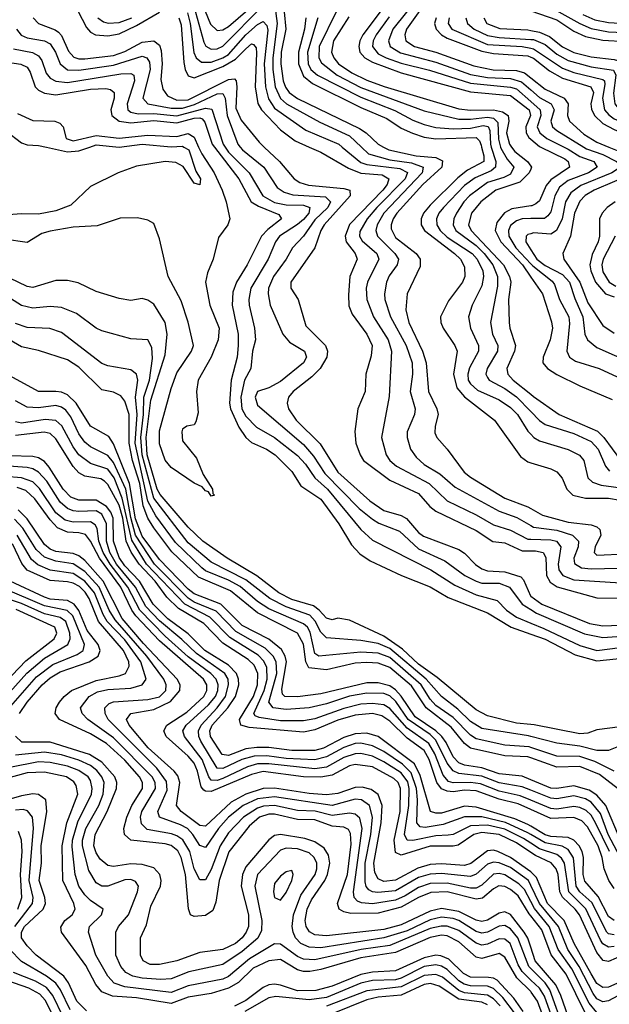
# Model space of a CAD drawing. Header units: inches. Extents: x 501365 to 657855, y 482276 to 547543.
# Tile 419 of 656: x 558224 to 560273, y 527019 to 530443. Entities that reach past the tile are written whole.
import ezdxf

# ---------------------------------------------------------------- set-up
doc = ezdxf.new("R2010")
doc.units = ezdxf.units.IN
doc.header["$MEASUREMENT"] = 0
for name, color, linetype in [('A5552', 7, 'Continuous'), ('A5553', 7, 'Continuous'), ('A5562', 7, 'Continuous'), ('A5563', 7, 'Continuous')]:
    doc.layers.add(name, color=color, linetype=linetype)

msp = doc.modelspace()

# ---------------------------------------------------------------- linework, layer by layer
at = {"layer": 'A5552', "color": 5}
for points, elevation in [([(558846, 530000), (558856.7, 529976.7), (558899.7, 529910), (558928.2, 529850), (558942, 529810), (558954.7, 529750), (558947.8, 529730), (558914.6, 529685.4), (558896.7, 529610), (558876.8, 529563.2), (558869.5, 529530), (558884.6, 529450), (558917.7, 529370), (558914, 529330), (558890, 529270), (558843.8, 529190), (558838.1, 529150), (558844.6, 529075.4), (558835.8, 529044.2), (558830, 529034), (558804.7, 529030), (558790, 529019), (558787.4, 529010), (558790, 528978.8), (558838.7, 528918.7), (558861.7, 528861.7), (558894.7, 528810), (558894.9, 528794.9), (558901, 528790), (558890, 528786.3), (558880.7, 528800.7), (558870, 528804.8), (558858, 528818), (558830, 528830.9), (558750, 528885.8), (558730, 528911.7), (558710, 528968), (558710, 529012.8), (558750, 529160.5), (558770, 529214.8), (558821.6, 529290), (558827.6, 529310), (558809.3, 529390.7), (558784.8, 529464.8), (558739.7, 529550), (558710, 529680.4), (558690, 529734.7), (558670, 529745.7), (558633.6, 529753.6), (558573.1, 529753.1), (558493.3, 529726.7), (558410, 529722), (558330, 529707.9), (558301, 529699), (558250, 529668.6), (558170, 529679.3)], 2280), ([(558795.1, 530000), (558811.4, 529990), (558836.6, 529916.6), (558853, 529890), (558850, 529869.2), (558830, 529874.5), (558792.3, 529932.3), (558766.6, 529946.6), (558729.8, 529949.8), (558630, 529933.7), (558566, 529910), (558470, 529863), (558401.8, 529798.2), (558350, 529778.7), (558290, 529767), (558230, 529768.4), (558170, 529762.7)], 2260), ([(558317.4, 530000), (558390, 529983.9), (558430, 529987.2), (558467.5, 530000)], 2260), ([(558901.2, 530000), (558986.2, 529890), (559028.2, 529810), (559054.2, 529794.2), (559125.1, 529765.1), (559134.2, 529750), (559086.7, 529713.4), (559064.5, 529690), (559014.8, 529590), (558977.2, 529530), (558964.7, 529495.3), (558962.9, 529450), (558983, 529350), (558983.8, 529310), (558980, 529270), (558958.8, 529190), (558953.4, 529110), (558956.6, 529090), (558985.7, 529025.7), (559009.9, 528989.9), (559030, 528972.9), (559081.8, 528950), (559111.7, 528930), (559170, 528872.2), (559201.5, 528821.5), (559270, 528775.6), (559333.5, 528690), (559376.7, 528616.7), (559405.5, 528585.5), (559441.5, 528561.5), (559550.8, 528510), (559650, 528471.2), (559713.2, 528433.2), (559850, 528380.7), (559931.3, 528330), (560000, 528306)], 2320), ([(558937.6, 530000), (558950, 529982), (559022, 529910), (559068.9, 529830), (559110, 529806.9), (559150, 529799.7), (559210, 529798.1), (559232.9, 529790), (559228.4, 529770), (559210, 529748.4), (559190, 529730.4), (559127.2, 529690), (559113.4, 529670), (559087.4, 529610), (559027.3, 529510), (559019.9, 529470), (559021.1, 529450), (559039.9, 529370), (559043, 529330), (559033.4, 529290), (559026.8, 529230), (559005.2, 529190), (558992.2, 529130), (558995.5, 529090), (559010, 529063.9), (559046.5, 529026.5), (559110, 528989.8), (559190, 528927.3), (559217, 528897), (559249.3, 528849.3), (559293.4, 528810), (559410, 528670.1), (559450, 528632.8), (559653.2, 528530), (559736.4, 528476.4), (559810, 528443.1), (559883.6, 528423.6), (559916, 528390), (559950, 528364.8), (560000, 528344.5)], 2340), ([(558990.1, 530000), (558998.4, 529990), (559072.9, 529930), (559119.3, 529859.3), (559142.7, 529842.7), (559173.7, 529833.7), (559286.8, 529826.8), (559304.7, 529810), (559294.5, 529790), (559250, 529746.9), (559210, 529690.3), (559172.5, 529650), (559149.7, 529610), (559106.6, 529550), (559088.8, 529510), (559087.6, 529490), (559094.9, 529450), (559139, 529350), (559161.8, 529321.8), (559214, 529290), (559220.6, 529270), (559210.5, 529250), (559130, 529184.6), (559090, 529163.4), (559050.2, 529150), (559042.6, 529130), (559050, 529102.1), (559210, 528966.2), (559245.6, 528925.6), (559284.8, 528864.8), (559403.5, 528743.5), (559450, 528705.7), (559472.3, 528692.3), (559544.1, 528664.1), (559610, 528603.5), (559701.8, 528561.8), (559770.6, 528510.6), (559810, 528490), (559830, 528483.2), (559890, 528483.9), (559926.2, 528470), (559970.6, 528410.6), (560000, 528391.9)], 2360), ([(559074.2, 530000), (559126.7, 529950), (559178, 529890), (559197.4, 529877.4), (559227.7, 529867.7), (559350, 529855.8), (559371.6, 529850), (559372.1, 529830), (559282.7, 529730), (559270.1, 529710), (559249.3, 529650), (559166.3, 529530), (559166.8, 529510), (559191.7, 529470), (559218.7, 529378.7), (559286.8, 529310), (559293.8, 529290), (559291.3, 529270), (559267.7, 529230), (559239.2, 529200.8), (559173.9, 529150), (559158.4, 529130), (559153.9, 529110), (559158.2, 529090), (559184.9, 529050), (559268.5, 528968.5), (559329.8, 528870), (559440.8, 528770), (559490, 528736.4), (559550, 528718.4), (559568.1, 528708.1), (559610, 528659.8), (559627.4, 528647.4), (559750, 528600.1), (559770, 528587.8), (559808.3, 528548.3), (559830, 528533.3), (559850, 528526.6), (559910, 528522.8), (559965.1, 528505.1), (559974.6, 528494.6), (559999.1, 528439.1), (560000, 528438.4)], 2380), ([(559230.1, 530000), (559270, 529982.2), (559366.5, 529926.5), (559410, 529909.7), (559484.1, 529904.1), (559507.1, 529890), (559500.5, 529870), (559485.5, 529850), (559370, 529730.8), (559354.7, 529690), (559358.4, 529670), (559389.7, 529630), (559396.3, 529610), (559371.1, 529550), (559366.1, 529486.1), (559368.2, 529448.2), (559379.3, 529419.3), (559430.4, 529350), (559448.4, 529310), (559445.9, 529274.1), (559427, 529210), (559424.4, 529150), (559398.6, 529090), (559388.5, 529011.5), (559392.4, 528970), (559406.9, 528930), (559419.2, 528910), (559510, 528842.3), (559610, 528795.8), (559649.7, 528750), (559670, 528734.5), (559810, 528666.9), (559868.7, 528628.7), (559910, 528623.7), (559970, 528596.3), (560000, 528596.2)], 2420), ([(559345.2, 530000), (559410, 529945.9), (559430, 529939.7), (559545.3, 529925.3), (559571.5, 529911.5), (559563.4, 529890), (559464.6, 529790), (559431.4, 529750), (559406.5, 529706.5), (559405.4, 529690), (559414.2, 529674.2), (559465, 529630), (559472.5, 529610), (559433, 529530), (559428.5, 529510), (559430.4, 529470), (559454, 529410), (559504, 529330), (559516, 529290), (559507.8, 529132.2), (559481.9, 528990), (559497.3, 528930), (559510.5, 528910), (559533.4, 528890), (559646.8, 528830), (559709.5, 528769.5), (559810, 528721.5), (559870, 528686.5), (559930, 528667.7), (559990, 528636.5), (560000, 528636.1)], 2440), ([(559411.3, 530000), (559436.2, 529976.2), (559510, 529955.9), (559585.5, 529945.5), (559626.1, 529930), (559622.9, 529910), (559489, 529770), (559465.7, 529730), (559461.4, 529710), (559467, 529690), (559527.3, 529630), (559539.9, 529610), (559536.1, 529590), (559508.1, 529551.9), (559498.5, 529530), (559491.5, 529490), (559492.9, 529470), (559512.5, 529410), (559566.6, 529310), (559587.8, 529250), (559589.1, 529210), (559581.3, 529150), (559598.1, 529090), (559596.3, 529070), (559570.1, 529010), (559570.5, 528990), (559582, 528950), (559601.3, 528921.3), (559630, 528896.6), (559683.6, 528863.6), (559737.6, 528817.6), (559890, 528734.2), (559952, 528712), (560000, 528683.7)], 2460), ([(559488.1, 530000), (559506.6, 529990), (559601.6, 529970), (559670, 529964.1), (559692.7, 529952.7), (559690.6, 529930), (559624.4, 529870), (559534.6, 529770), (559521.3, 529750), (559514.6, 529730), (559515.4, 529715.4), (559530, 529686.1), (559602.3, 529630), (559615.2, 529610), (559615.5, 529584.5), (559570.8, 529489.2), (559566.2, 529433.8), (559575.9, 529390), (559623.7, 529290), (559636.9, 529250), (559644.4, 529150), (559674.1, 529090), (559678.7, 529070), (559667.8, 529030), (559666.3, 529006.3), (559673.1, 528990), (559710, 528949.4), (559769.1, 528870), (559790, 528852.6), (559910, 528778.9), (559989.4, 528749.4), (560000, 528743.5)], 2480), ([(559829, 530000), (559836.7, 529970), (559836.6, 529950), (559780, 529920), (559746.4, 529893.6), (559650, 529798.2), (559627.7, 529770), (559619, 529750), (559619.3, 529730), (559631.2, 529710), (559735, 529630), (559755.9, 529610), (559770, 529583.7), (559770.8, 529550), (559762.7, 529530), (559714.4, 529465.6), (559686.7, 529410), (559687.7, 529390), (559695.6, 529370), (559736.3, 529310), (559743.9, 529290), (559731.6, 529210), (559742.7, 529162.7), (559770, 529131.6), (559873.7, 529050), (559963.9, 528923.9), (559990, 528905.6), (560000, 528902.6)], 2520), ([(559862.9, 530000), (559878.1, 529950), (559877.7, 529930), (559862.2, 529917.8), (559806.6, 529893.4), (559770, 529865.9), (559696.9, 529790), (559680.8, 529770), (559671.9, 529750), (559673.1, 529730), (559685.1, 529710), (559710, 529687.2), (559796.6, 529630), (559814.2, 529610), (559833.2, 529570), (559835.8, 529550), (559830, 529517.4), (559796, 529450), (559783.6, 529410), (559790.9, 529370), (559817.8, 529310), (559818.3, 529290), (559787.3, 529232.7), (559781, 529210), (559783, 529190), (559790, 529176.9), (559815.3, 529155.3), (559890, 529121.2), (559930, 529094.5), (559954.4, 529070), (559990, 529012.5), (560000, 529001.6)], 2540), ([(559894.8, 530000), (559895.8, 529995.8), (559917.7, 529957.7), (559940.8, 529930), (559930, 529905.8), (559906.2, 529893.8), (559850, 529876.5), (559786.6, 529830), (559767.7, 529810), (559742.1, 529770), (559732.6, 529750), (559729.8, 529730.2), (559739.3, 529710), (559810, 529657.4), (559838.5, 529630), (559868.1, 529590), (559884.4, 529550), (559883.9, 529516.1), (559860.1, 529390), (559867.5, 529350), (559885.7, 529310), (559884.4, 529290), (559848.7, 529230), (559844.4, 529210), (559850, 529198.7), (559855.5, 529190), (559910, 529160.5), (559950, 529131.8), (560000, 529080.3)], 2560), ([(559932.8, 530000), (559944.1, 529984.1), (559989, 529950), (560000, 529934)], 2580), ([(560000, 529923.7), (559994.1, 529910), (559961.4, 529878.6), (559879.1, 529850), (559826.8, 529810), (559793.6, 529770), (559783.9, 529730), (559792.7, 529710), (559905, 529590), (559926.5, 529550), (559930.6, 529530), (559922.5, 529470), (559925.2, 529390), (559927.3, 529370), (559946.6, 529310), (559943.5, 529290), (559916.4, 529230), (559920.4, 529210), (559939, 529190), (560000, 529140.9)], 2580), ([(560000, 529795.6), (559934.4, 529785.6), (559909, 529771), (559881.8, 529738.2), (559875.8, 529710), (559896.2, 529670), (559970.7, 529590), (560000, 529547.8)], 2620), ([(560000, 529751.2), (559970, 529750.6), (559950, 529743.7), (559930, 529726.9), (559922.7, 529710), (559924.3, 529690), (559948.1, 529650), (560000, 529593.8)], 2640), ([(560000, 529698.5), (559990, 529695.6), (559984.5, 529690), (559983, 529670), (560000, 529643.3)], 2660), ([(560000, 527992.3), (559950, 527997), (559850, 528022.4), (559810, 528043.4), (559675.1, 528155.1), (559610, 528201.9), (559553.8, 528253.8), (559490, 528299.3), (559370, 528354.7), (559330, 528362.4), (559310, 528356.6), (559290, 528361.4), (559264.6, 528390), (559244.7, 528404.7), (559170, 528427.3), (559124.4, 528450), (559048.7, 528508.7), (558944.7, 528570), (558860.6, 528630), (558810, 528678.5), (558712.4, 528792.4), (558702.1, 528810), (558666.6, 528930), (558663.5, 528990), (558680.4, 529119.6), (558730, 529277.8), (558736.5, 529350), (558729.4, 529390), (558690, 529454), (558670, 529468.2), (558650, 529473.3), (558610, 529467.1), (558570, 529474), (558490, 529498.4), (558427.6, 529527.6), (558390, 529536.4), (558350, 529536), (558270, 529511.5), (558250, 529515), (558190, 529544.6)], 2320), ([(560000, 527950.6), (559992.5, 527952.5), (559830, 527978.7), (559790, 528002.3), (559746, 528046), (559690, 528089.9), (559636.8, 528150), (559510, 528256.8), (559470, 528274), (559410, 528284.2), (559290, 528293.1), (559270, 528313), (559251.4, 528351.4), (559232.2, 528372.2), (559150, 528401.1), (559093.9, 528430), (559010, 528495.3), (558890, 528557.1), (558810, 528624.1), (558690, 528778.8), (558649.4, 528930), (558645.2, 528990), (558654.8, 529070), (558656.1, 529130), (558675.6, 529190), (558685.2, 529265.2), (558683.3, 529303.3), (558670, 529329.8), (558610, 529333), (558510, 529360.5), (558490, 529369.9), (558421.1, 529421.1), (558370, 529442.2), (558330, 529445.2), (558270, 529439.9), (558230, 529449.2), (558170, 529487.2)], 2340), ([(560000, 527912.6), (559994.5, 527914.5), (559910, 527919.9), (559810, 527942.4), (559790, 527955.1), (559730, 528016.7), (559670, 528058.2), (559650, 528080.6), (559618.7, 528130), (559510, 528224.6), (559470, 528239.9), (559410, 528244), (559264.1, 528230), (559250, 528239.3), (559233.2, 528313.2), (559224.3, 528330), (559210, 528342.7), (559090, 528394.4), (559050, 528420.3), (558990, 528472.1), (558950, 528493.7), (558870, 528527), (558856.8, 528536.8), (558765.2, 528625.2), (558697.3, 528717.3), (558669, 528769), (558625.7, 528970), (558632.6, 529070), (558626.8, 529130), (558634.7, 529190), (558630, 529210.5), (558610, 529225.1), (558530, 529239.6), (558510, 529247.9), (558370, 529355.3), (558328.7, 529368.7), (558250, 529372.1), (558210, 529386.5)], 2360), ([(560000, 527876.1), (559990, 527879.6), (559910, 527882.6), (559790, 527909.4), (559770, 527925.5), (559723.3, 527983.3), (559636.6, 528050), (559586.1, 528126.1), (559510, 528189.8), (559470, 528205.1), (559430, 528208), (559390, 528205.1), (559290, 528182.2), (559229.2, 528189.2), (559219, 528210), (559210, 528271.6), (559189.2, 528309.2), (559050, 528380.7), (558956.6, 528456.6), (558845, 528505), (558753.1, 528593.1), (558690, 528676.1), (558669.3, 528709.3), (558652.7, 528752.7), (558641.1, 528830), (558616.7, 528910), (558604.3, 528970), (558605, 529070), (558590, 529116.6), (558575.3, 529135.3), (558550, 529148.1), (558510, 529156.3), (558430, 529235.1), (558390, 529259.7), (558290, 529293.1), (558230, 529304.9), (558188.5, 529330)], 2380), ([(560000, 527799.6), (559970, 527812.1), (559890, 527820), (559830, 527841.5), (559770, 527850.4), (559750, 527858.4), (559730, 527880.1), (559706.2, 527930), (559691.4, 527950), (559670, 527970.5), (559598.7, 528018.7), (559550, 528091), (559530, 528112.9), (559510, 528126.5), (559470, 528136.9), (559430, 528137.2), (559270, 528098.3), (559190, 528088.3), (559145.2, 528090), (559137.8, 528097.8), (559134.8, 528114.8), (559150.8, 528210), (559146.8, 528230), (559133.3, 528253.3), (559090, 528288.8), (558996.7, 528336.7), (558922.7, 528410), (558830, 528446.6), (558810, 528462.2), (558710, 528565.5), (558650, 528647.1), (558626.9, 528706.9), (558606.1, 528830), (558550, 528968.3), (558533.4, 528993.4), (558470, 529029.5), (558419.9, 529110), (558390, 529138.2), (558370, 529147.2), (558350, 529150), (558289.7, 529149.7), (558190, 529204.9)], 2420), ([(560000, 527763.7), (559970, 527775.8), (559890, 527789.1), (559830, 527812.8), (559750, 527821.9), (559730.4, 527830.4), (559710, 527857.9), (559670, 527938.1), (559650, 527957.6), (559573.5, 528010), (559531.7, 528071.7), (559510, 528091.6), (559490, 528099.6), (559430, 528101), (559370, 528090.3), (559290, 528063.9), (559229.9, 528049.9), (559150, 528043.8), (559104.9, 528050), (559090, 528070), (559117.5, 528170), (559115.4, 528210), (559105.2, 528230), (559077.1, 528257.1), (558975.7, 528315.7), (558906.7, 528386.7), (558830, 528417.7), (558810, 528430.9), (558693, 528550), (558626.4, 528650), (558610, 528712.3), (558593, 528810), (558550, 528903.2), (558530, 528927.8), (558470, 528957.8), (558450, 528973.6), (558430, 529003), (558401.7, 529061.7), (558384.6, 529084.6), (558370, 529096.1), (558350, 529101.7), (558290, 529093), (558250, 529096), (558210, 529117.8)], 2440), ([(560000, 527728.8), (559963.6, 527743.6), (559890, 527760.1), (559825.3, 527785.3), (559790, 527790.9), (559730, 527788.7), (559713.6, 527793.6), (559695.5, 527815.5), (559667, 527890), (559645.9, 527925.9), (559570, 527979.5), (559510, 528048.3), (559490, 528060.5), (559450, 528065.5), (559410, 528063), (559350, 528047.9), (559250, 528012.2), (559210, 528004.3), (559130, 528004.6), (559055.9, 528015.9), (559042.7, 528022.7), (559037.9, 528030), (559073.7, 528110), (559084.4, 528150), (559083, 528190), (559072.9, 528212.9), (559052.8, 528232.8), (558954.3, 528294.3), (558885.1, 528365.1), (558798.5, 528410), (558665.2, 528550), (558613.3, 528633.3), (558579.7, 528779.7), (558552.6, 528850), (558530, 528880.1), (558470, 528899.2), (558430, 528929.3), (558410, 528957.5), (558371.2, 529031.2), (558350, 529049.4), (558312.6, 529052.6), (558230, 529040.1), (558210, 529044.6)], 2460), ([(560000, 527696.6), (559956.2, 527716.2), (559890, 527732.2), (559810, 527761.4), (559770, 527763.6), (559730, 527758.3), (559710, 527759.7), (559690, 527768.9), (559673.6, 527790), (559647.5, 527870), (559630, 527902.2), (559570, 527944.1), (559510, 528003.9), (559482.7, 528022.7), (559450, 528030.3), (559390, 528024.7), (559330, 528007.1), (559250, 527973.5), (559210, 527965.3), (559021.4, 527981.4), (558992.6, 527990), (558988, 528010), (559037.1, 528090), (559050.7, 528130), (559051.2, 528170), (559038.5, 528198.5), (559017.8, 528217.8), (558930, 528275.2), (558863.5, 528343.5), (558775.7, 528395.7), (558735, 528435), (558694.9, 528490), (558639.5, 528550), (558611.3, 528591.3), (558593.9, 528630), (558582.7, 528710), (558570, 528755.1), (558530, 528827.1), (558518.8, 528838.8), (558506.4, 528846.4), (558450, 528855.5), (558430, 528866.9), (558410, 528889.2), (558350, 528985), (558330, 529003.7), (558308.7, 529008.7), (558210, 528996.9)], 2480), ([(560000, 527638.7), (559990, 527644.7), (559944.4, 527664.4), (559810, 527704.3), (559770, 527707.6), (559690, 527684.3), (559670, 527683.5), (559651.3, 527690), (559615.1, 527815.1), (559595.6, 527855.6), (559470, 527950.8), (559430, 527962.5), (559390, 527959.1), (559350, 527946.6), (559279.5, 527910), (559250, 527901.2), (559170, 527902.1), (559090, 527912.3), (559048.4, 527911.6), (559010, 527907.9), (558950, 527884.3), (558927.9, 527887.9), (558886.7, 527950), (558884.7, 527970), (558893, 527990), (558947, 528050), (558973.9, 528090), (558985.8, 528130), (558984.9, 528150), (558977.6, 528170), (558950, 528198.4), (558867.3, 528250), (558810, 528307.5), (558739.2, 528359.2), (558687.7, 528410), (558640.6, 528490), (558590, 528543.3), (558570, 528572.6), (558549.6, 528630), (558549.3, 528710), (558540.9, 528730), (558525.4, 528750), (558490, 528772), (558430, 528772), (558402.4, 528782.4), (558375.1, 528810), (558327, 528887), (558310, 528906.1), (558290, 528919.5), (558270, 528924.3), (558190, 528926)], 2520), ([(560000, 527610.1), (559990, 527615.9), (559911.8, 527651.8), (559830, 527671.1), (559770, 527671.3), (559695.8, 527644.2), (559633.4, 527633.4), (559615.9, 527635.9), (559604.3, 527650), (559606.7, 527730), (559603.3, 527770), (559584.5, 527824.5), (559554.4, 527854.4), (559490, 527898.1), (559450, 527918), (559410, 527926.9), (559390, 527925.5), (559350, 527912.4), (559290, 527880.1), (559250, 527869.6), (559150, 527873.3), (559083.1, 527883.1), (559038.4, 527881.6), (558996.5, 527870), (558930, 527839.1), (558910, 527839.9), (558853.9, 527933.9), (558846.2, 527950), (558845.7, 527970), (558854.2, 527990), (558910.9, 528050), (558939.5, 528090), (558950.1, 528130), (558948.1, 528150), (558936.8, 528170), (558838.5, 528238.5), (558788, 528288), (558710, 528353.1), (558662.8, 528402.8), (558626.1, 528470), (558560.4, 528550), (558537.5, 528590), (558525.4, 528630), (558525.8, 528690), (558510, 528723.6), (558490, 528735.5), (558430, 528732.7), (558410, 528734.6), (558390, 528743.1), (558364.9, 528764.9), (558318.3, 528838.3), (558289.9, 528870), (558270, 528881.1), (558250, 528885.6), (558170, 528891.3)], 2540), ([(560000, 527579.3), (559975.2, 527595.2), (559910, 527627.6), (559850, 527642.5), (559790, 527639.6), (559730, 527610), (559713.2, 527606.8), (559670, 527604.4), (559590, 527588.6), (559570, 527590.4), (559561.8, 527610), (559576.6, 527710), (559577, 527770), (559572.3, 527792.3), (559550, 527823.7), (559490, 527862.3), (559450, 527881.8), (559410, 527890.9), (559390, 527890.5), (559350, 527877.1), (559290, 527844.3), (559250, 527837.9), (559090, 527855.5), (559050, 527855.2), (559015.6, 527844.4), (558930, 527804.5), (558910, 527797.6), (558890, 527798.9), (558881.2, 527810), (558858.4, 527870), (558796.9, 527950), (558791.3, 527970), (558802.8, 527990), (558880, 528060), (558904.3, 528090), (558912.9, 528110), (558913.8, 528130), (558906.8, 528150), (558888, 528170), (558810, 528227.4), (558730, 528299.5), (558641.5, 528390), (558600, 528470), (558538.7, 528550), (558513.8, 528590), (558499.5, 528630), (558493.1, 528673.1), (558486.3, 528686.3), (558470, 528696.6), (558410, 528695.4), (558382.8, 528702.8), (558350, 528728.7), (558293, 528813), (558270, 528835.4), (558230.4, 528850.4), (558174.3, 528854.3)], 2560), ([(560000, 527547.2), (559950, 527580.7), (559890, 527609.8), (559830, 527617.1), (559802.5, 527610), (559747.2, 527572.8), (559730, 527569.1), (559650, 527569.1), (559550, 527538.1), (559530, 527546.5), (559525.9, 527590), (559546, 527690), (559546.8, 527770), (559539, 527790), (559524.2, 527804.2), (559450, 527845.2), (559390, 527853.5), (559370, 527848.8), (559310, 527816.1), (559270, 527808.7), (559210, 527810.3), (559070, 527829), (559030, 527818.1), (558890, 527759.3), (558870, 527759.7), (558863.9, 527763.9), (558855.2, 527775.2), (558842.6, 527830), (558830, 527857.7), (558810, 527882), (558733.4, 527950), (558724.5, 527970), (558736, 527990), (558805.2, 528034.8), (558864.4, 528090), (558874.9, 528110), (558874.7, 528130), (558863.3, 528150), (558710, 528283), (558627.9, 528370), (558613.5, 528390), (558575.9, 528470), (558502, 528570), (558470, 528629.9), (558452.4, 528652.4), (558430, 528659), (558390, 528660.6), (558355.9, 528675.9), (558330, 528703.5), (558277.4, 528777.4), (558245.3, 528805.3), (558216, 528816)], 2580), ([(560000, 527480.3), (559930, 527530), (559886, 527550), (559870, 527554.6), (559850, 527553.2), (559791.3, 527508.7), (559770, 527501.4), (559690, 527507.1), (559650, 527504.9), (559607.5, 527492.5), (559530, 527450.5), (559490, 527446.3), (559470, 527455), (559457.7, 527477.7), (559454.9, 527510), (559480.6, 527650), (559483.7, 527710), (559470, 527748.3), (559445.5, 527765.5), (559414, 527774), (559390, 527773.5), (559330, 527752.6), (559290, 527747.8), (559230, 527752), (559110, 527770.8), (559070, 527769.7), (559010.2, 527749.8), (558958.5, 527721.5), (558870, 527639), (558850, 527641.2), (558785.4, 527690), (558769.6, 527710), (558780.2, 527790), (558773.9, 527813.9), (558761.5, 527830), (558671.1, 527911.1), (558605.1, 527990), (558595.6, 528010), (558610.7, 528030), (558690, 528044.8), (558747.7, 528072.3), (558780.7, 528110), (558782.1, 528130), (558771.3, 528150), (558653.9, 528273.9), (558580.4, 528360.4), (558514.4, 528490), (558450, 528562), (558430, 528578.8), (558410, 528587.1), (558350, 528593.6), (558330, 528601.9), (558310, 528618.3), (558250, 528707.8), (558218.8, 528738.8)], 2620), ([(560000, 527432.8), (559991.8, 527450), (559930, 527495.3), (559890, 527510.7), (559870, 527513.1), (559850, 527506.6), (559810, 527471.7), (559790, 527463.8), (559690, 527474), (559650, 527471.5), (559610, 527460.1), (559530, 527414), (559468.4, 527408.4), (559450.4, 527410.4), (559437.6, 527417.6), (559428.4, 527428.4), (559424.8, 527444.8), (559424.3, 527510), (559444, 527610), (559450.3, 527670.3), (559439.1, 527710), (559411.7, 527730), (559390, 527731.9), (559310, 527710.9), (559110, 527740.5), (559050, 527733.4), (559000.5, 527710), (558950.3, 527670), (558915.2, 527630), (558870, 527563.9), (558850, 527570.9), (558826.2, 527610), (558806.7, 527630), (558783.1, 527643.1), (558710.4, 527670), (558704.4, 527690), (558736.6, 527763.4), (558734.4, 527794.4), (558700.5, 527840.5), (558532, 528010), (558520.9, 528030), (558519.7, 528050), (558535.3, 528064.7), (558550, 528070.8), (558670, 528079.3), (558710, 528088.2), (558731.5, 528110), (558733.4, 528130), (558724.8, 528150), (558665.8, 528230), (558555.8, 528355.8), (558535.6, 528390), (558500.1, 528470), (558450, 528524.2), (558410, 528551), (558350, 528559.7), (558310, 528573.6), (558281.2, 528601.2), (558235.1, 528675.1), (558206.3, 528706.3)], 2640), ([(560000, 527376.5), (559978.1, 527418.1), (559958.6, 527438.6), (559910, 527469.4), (559890, 527474.4), (559870, 527471.7), (559830, 527433.2), (559810, 527422.7), (559790, 527422.5), (559710, 527439.8), (559650, 527438.9), (559610, 527425.2), (559563.7, 527396.3), (559530, 527381.8), (559450, 527368.4), (559411.4, 527371.4), (559397.9, 527377.9), (559386.4, 527390), (559384.6, 527410), (559414.3, 527630), (559406.5, 527666.5), (559390, 527680.8), (559370, 527683.6), (559310, 527676.1), (559250.3, 527690.3), (559190, 527693.1), (559110, 527710.3), (559071.7, 527708.3), (559050, 527701.2), (559002.3, 527670), (558950, 527615.4), (558920.6, 527570), (558890, 527488.3), (558870, 527452.1), (558850, 527452), (558830.7, 527490), (558815.9, 527550), (558790.9, 527590.9), (558770, 527605.3), (558751.5, 527611.5), (558667.3, 527627.3), (558647.1, 527647.1), (558644.1, 527670), (558648.1, 527690), (558695.9, 527770), (558695.2, 527790), (558684.7, 527810), (558550, 527946), (558461, 528010), (558441.5, 528030), (558435.6, 528050), (558465.5, 528090), (558494.6, 528105.4), (558530, 528114), (558610, 528118.8), (558649.4, 528130.6), (558664, 528150), (558645.6, 528210), (558590, 528287.1), (558528.7, 528350), (558514.2, 528374.2), (558483.6, 528450), (558450, 528490.8), (558410, 528516.8), (558330, 528529.1), (558287.2, 528547.2), (558265.7, 528565.7), (558214.9, 528650)], 2660), ([(560000, 527327), (559994.2, 527334.2), (559956.5, 527396.5), (559930, 527418.5), (559910, 527428.6), (559889.3, 527430.7), (559870, 527420.5), (559831.8, 527388.2), (559810, 527384.5), (559710, 527410), (559652.6, 527407.4), (559610.1, 527390), (559550, 527356.9), (559470, 527335.8), (559374.5, 527334.5), (559350, 527340.8), (559334.6, 527350), (559328.6, 527370), (559363, 527470), (559375.9, 527575.9), (559373.5, 527613.5), (559366.4, 527626.4), (559350, 527635.6), (559310, 527638.8), (559250, 527660.4), (559190, 527661.9), (559110, 527680), (559090, 527680.8), (559057.9, 527670), (559021.8, 527638.2), (558950.9, 527549.1), (558916.9, 527450), (558905.7, 527374.3), (558895, 527345), (558870, 527327.4), (558830, 527325), (558818, 527330), (558811.1, 527351.1), (558799.9, 527470), (558785.3, 527530), (558773.3, 527553.3), (558750.9, 527570.9), (558730, 527576.9), (558610.4, 527590.4), (558588.1, 527610), (558586.2, 527630), (558596, 527670), (558613.7, 527710), (558651.1, 527770), (558651.1, 527790), (558640.1, 527810), (558590, 527867.7), (558525.7, 527925.7), (558470, 527959.4), (558363.1, 528010), (558347.8, 528030), (558351, 528050), (558362.9, 528070), (558379, 528090), (558404, 528110), (558490, 528144.8), (558570, 528161.2), (558592.3, 528170), (558605.1, 528194.9), (558603.5, 528210), (558585.1, 528250), (558498.2, 528350), (558466.1, 528430), (558452.3, 528452.4), (558431.9, 528471.9), (558410, 528484), (558390, 528488.2), (558330, 528492.8), (558250, 528528.9), (558231.4, 528551.4), (558199.8, 528619.8)], 2680), ([(558224.1, 528030), (558250.6, 528070), (558302.2, 528130), (558330, 528154), (558365, 528175), (558465.4, 528210), (558497.1, 528230), (558503.5, 528250), (558496.8, 528270), (558459, 528319), (558430, 528388.1), (558413.8, 528410), (558390, 528422.8), (558330, 528427.7), (558310, 528434.5), (558191.1, 528490)], 2720), ([(558151.8, 528010), (558282.2, 528157.8), (558339.7, 528200.3), (558423.9, 528236.1), (558444.6, 528250), (558449.1, 528270), (558408.4, 528370), (558389.1, 528389.1), (558310, 528404.8), (558166.7, 528466.7)], 2740), ([(558190, 528105), (558248.9, 528171.1), (558310, 528222.9), (558391.2, 528270), (558399.3, 528290), (558398.1, 528310), (558384.6, 528350), (558364.4, 528364.4), (558310, 528377), (558230, 528413.2), (558141.4, 528441.4)], 2760), ([(558150, 528114.3), (558246, 528214), (558344.3, 528290), (558353.6, 528310), (558346.7, 528330), (558212.2, 528392.2)], 2780), ([(560000, 527217.5), (559989.4, 527249.4), (559976.6, 527270), (559930, 527331.9), (559910, 527341.1), (559890, 527336.1), (559850, 527311.2), (559830, 527307), (559810, 527311.8), (559750, 527341.7), (559690, 527351.9), (559650, 527343), (559550, 527295.7), (559490, 527279.8), (559290, 527257.3), (559250, 527261.2), (559230.6, 527270.6), (559219.1, 527290), (559216.2, 527310), (559222.7, 527350), (559237.8, 527382.2), (559284.3, 527450), (559293.7, 527470), (559301.4, 527510), (559297.7, 527537.7), (559282.3, 527562.3), (559250, 527584.2), (559215.3, 527595.3), (559130.1, 527609.9), (559110, 527606.4), (559090, 527590.6), (559010, 527496.6), (558998.9, 527470), (558994.3, 527430), (559019.3, 527330), (559018.8, 527290), (559011.4, 527270), (558997, 527250), (558974.3, 527230), (558930, 527209.7), (558850, 527199.2), (558770, 527170.2), (558710, 527157.8), (558677.9, 527157.9), (558653.3, 527170), (558644.5, 527190), (558644.1, 527250), (558664.5, 527295.5), (558679.9, 527360.1), (558712.9, 527430), (558716, 527450), (558711.7, 527470), (558690, 527493.5), (558650, 527504.8), (558610, 527507), (558550, 527498.2), (558530, 527501.3), (558503.8, 527523.8), (558490, 527546.2), (558482.3, 527570), (558486.4, 527610), (558527.7, 527690), (558560.5, 527770), (558561.6, 527790), (558555, 527810), (558510, 527860.6), (558467.3, 527887.3), (558330, 527930.5), (558231.2, 527931.2), (558210, 527951.2)], 2720), ([(560000, 527143.3), (559993.2, 527150), (559955.3, 527250), (559930, 527281.5), (559910, 527293.2), (559890, 527290.8), (559850, 527270.2), (559830, 527266.7), (559810, 527272.4), (559750, 527310.9), (559730, 527318), (559690, 527321.9), (559650, 527313.4), (559570, 527275), (559490, 527250.4), (559270, 527215.6), (559230, 527217.7), (559201.5, 527230), (559182.7, 527250), (559174.3, 527270), (559171.5, 527290), (559176, 527330), (559201.2, 527398.8), (559250.9, 527470), (559256.6, 527490), (559256.3, 527510), (559247.4, 527530), (559230, 527545.5), (559190, 527559.6), (559150, 527561.7), (559130, 527554.9), (559050.1, 527470), (559041.4, 527430), (559065.8, 527310), (559064.2, 527275.8), (559051.1, 527248.9), (558997.7, 527202.3), (558930, 527157.7), (558812.1, 527132.1), (558750, 527107.4), (558714.8, 527105.2), (558649.7, 527110), (558617.2, 527117.2), (558592.8, 527130), (558576, 527150), (558558.5, 527190), (558558.5, 527270), (558567.5, 527290), (558602, 527330), (558633.9, 527410), (558636.9, 527430), (558626.4, 527446.4), (558610, 527452.8), (558590, 527451.8), (558530, 527429.9), (558510, 527429.9), (558490, 527441.3), (558464.7, 527484.7), (558441.9, 527570), (558442.6, 527590), (558454.4, 527630), (558498.7, 527710), (558514, 527750), (558517.8, 527790), (558509.7, 527810), (558492.4, 527832.4), (558470, 527850.1), (558430, 527868.4), (558370, 527886.1), (558310, 527896.3), (558210, 527886)], 2740), ([(560000, 527103.6), (559970, 527132.6), (559956.4, 527156.4), (559928.6, 527230), (559910, 527245.6), (559890, 527246.6), (559850, 527228.4), (559830, 527224.8), (559810, 527231.4), (559750, 527276.1), (559710, 527290.9), (559688.8, 527291.2), (559650, 527282.2), (559510, 527224.1), (559410.5, 527209.5), (559250, 527173.7), (559210, 527176.6), (559190, 527185.4), (559130, 527228.3), (559110, 527229), (559022.9, 527177.1), (558950, 527115.3), (558930, 527106.9), (558810, 527083.9), (558750, 527060.4), (558590, 527080.2), (558552.8, 527092.8), (558530, 527116.4), (558489, 527190), (558463.1, 527270), (558466.6, 527290), (558508.7, 527330), (558513.7, 527350), (558470, 527380.3), (558450, 527400.3), (558430, 527430), (558416.5, 527470), (558406.4, 527566.4), (558407.8, 527590), (558426.3, 527653.7), (558473.5, 527750), (558476.3, 527770), (558470, 527796.9), (558461.6, 527810), (558430, 527832.6), (558390, 527847.5), (558330, 527860.5), (558290, 527862.3), (558190, 527842.6)], 2760), ([(560000, 527063.2), (559951.3, 527111.3), (559910, 527182.7), (559890, 527196), (559830, 527178.3), (559810, 527183.2), (559750, 527236.9), (559710, 527256.9), (559690, 527259), (559650, 527250.9), (559530, 527199.1), (559410, 527180.6), (559270, 527139.7), (559232.8, 527132.8), (559210, 527133.2), (559190, 527139.5), (559130, 527174.6), (559090, 527170.8), (559035.7, 527144.3), (558984.9, 527095.1), (558950, 527075.5), (558890, 527056.8), (558810, 527043.5), (558750, 527021.9), (558630, 527041.7), (558547.2, 527047.2), (558510, 527062.5), (558488.5, 527088.5), (558453.9, 527153.9), (558369.1, 527270), (558366.8, 527286.8), (558381.6, 527310), (558406.8, 527330), (558416.7, 527350), (558412.7, 527370), (558373.8, 527450), (558371.5, 527570), (558388, 527650), (558426.7, 527750), (558420.5, 527780.5), (558412.4, 527792.4), (558386.6, 527810), (558310, 527826.8), (558250, 527823.7), (558170, 527801.5)], 2780), ([(558456.9, 526996.9), (558423.2, 527030), (558394.3, 527094.3), (558377.3, 527117.3), (558281.3, 527190), (558250, 527222.1), (558230.5, 527250), (558230.4, 527270), (558240.4, 527290), (558305.3, 527350), (558314.1, 527370), (558312.1, 527390), (558291.7, 527450), (558299.6, 527510), (558298.8, 527570), (558318.1, 527690), (558315.3, 527730), (558290, 527748.3), (558270, 527750.6), (558230, 527744.5), (558150, 527720.4)], 2820), ([(558207, 527290), (558268.5, 527370), (558270.6, 527390), (558257.5, 527450), (558271.7, 527631.7), (558268.8, 527670), (558251.8, 527691.8), (558236, 527696), (558210, 527694.6)], 2840), ([(558218.2, 527350), (558232, 527390), (558227.1, 527470), (558233.1, 527550), (558230, 527590), (558220.4, 527620.4)], 2860), ([(558399.3, 526999.3), (558366.2, 527070), (558350, 527092.4), (558317.1, 527117.1), (558230, 527167.5), (558189.6, 527210)], 2840), ([(559974.1, 526994.1), (559940.8, 527040.8), (559883.1, 527103.1), (559870, 527110.5), (559852.7, 527112.7), (559790, 527113), (559766.4, 527126.4), (559715.7, 527175.7), (559687.9, 527187.9), (559670, 527189.6), (559630, 527181.1), (559530, 527135.4), (559450, 527131.4), (559410, 527122.8), (559310, 527082.2), (559252.9, 527067.1), (559190, 527065.7), (559130, 527085.1), (559110, 527089.1), (559090, 527087), (559070, 527077.3), (559010, 527031.8), (558970, 527012.4)], 2820), ([(559943.4, 526990), (559903, 527043), (559870, 527074), (559850, 527082), (559790, 527083.8), (559769.1, 527089.1), (559750, 527101), (559710, 527140.6), (559690, 527151.7), (559670, 527156.4), (559630, 527150.7), (559550, 527110.3), (559530, 527104.6), (559450, 527101.4), (559410, 527092.3), (559290, 527042.9), (559230, 527034.9), (559114.3, 527045.7), (559090, 527041.2), (559006.2, 526993.8)], 2840), ([(558375.5, 526975.5), (558339, 527050), (558317.1, 527077.1), (558279.2, 527099.2), (558202.2, 527130)], 2860), ([(559894, 527014), (559870, 527038.2), (559850, 527050.4), (559770, 527059.5), (559750, 527066.8), (559693.4, 527113.4), (559670, 527123.2), (559630, 527119.8), (559550, 527079.7), (559430, 527066.3), (559290, 527012.5)], 2860), ([(558353.5, 526953.5), (558313, 527033), (558294.7, 527054.7), (558255.6, 527075.6), (558151.3, 527111.3)], 2880), ([(559850, 527017.6), (559830, 527026.2), (559750, 527036.6), (559681.8, 527081.8), (559651, 527091), (559630, 527087.6), (559550, 527050.8), (559470, 527044.4), (559430, 527034.9), (559310, 526986)], 2880)]:
    msp.add_lwpolyline(points, dxfattribs=dict(at, elevation=elevation))
at = {"layer": 'A5552', "color": 5, "elevation": 2760}
msp.add_lwpolyline([(559170, 527484.5), (559150, 527479.4), (559130, 527464.2), (559110, 527439.2), (559105.9, 527410), (559110, 527390.4), (559130, 527381.2), (559150, 527407.7), (559169.8, 527450), (559174.5, 527470)], close=True, dxfattribs=at)
at = {"layer": 'A5553', "color": 5}
for points, elevation in [([(558829.8, 530569.7), (558887.4, 530427.4), (558910, 530405.7), (558930, 530407.3), (558950, 530419.2), (559110, 530559)], 2480), ([(558410, 530505.5), (558456.3, 530416.3), (558470, 530399.4), (558488.1, 530390), (558530, 530387), (558570, 530394.4), (558630, 530423.1), (558710, 530469.6)], 2420), ([(559615.3, 530530), (559521, 530410), (559505.5, 530370), (559511.4, 530350), (559547.4, 530327.4), (559670, 530295.8), (559790, 530252.9), (559850, 530242.5), (559930, 530238), (559967.4, 530227.4), (560000, 530198.8)], 2660), ([(559652.5, 530530), (559568.3, 530410), (559562.2, 530390), (559566.1, 530370), (559595.8, 530350), (559670, 530330.2), (559802, 530282), (559869.2, 530269.2), (559950, 530266.3), (559978, 530258), (560000, 530240.9)], 2680), ([(558829.6, 530489.6), (558864.4, 530364.4), (558871.3, 530351.3), (558890, 530340.2), (558910, 530341.7), (558930, 530350.9), (559070, 530492)], 2460), ([(559111.1, 530491.1), (559118.3, 530430), (559103.5, 530310), (559103.4, 530270), (559111.5, 530210), (559130, 530169), (559151.8, 530150), (559266.8, 530086.8), (559370, 530039.4), (559411.3, 530000)], 2460), ([(558271.1, 530450), (558290.1, 530430.1), (558347.9, 530407.9), (558359.3, 530399.3), (558370, 530387.8), (558394.1, 530334.1), (558412.9, 530312.9), (558430, 530306.9), (558450, 530306.5), (558550, 530318.7), (558590, 530331.9), (558650, 530364.4), (558690, 530370), (558710, 530355), (558716, 530336), (558719, 530290), (558715.1, 530235.1), (558721.2, 530201.2), (558737.8, 530177.8), (558770, 530162.8), (558810, 530164.8), (558950, 530235.3), (558970, 530236.8), (558976.1, 530230), (558978.9, 530210), (558975.6, 530135.6), (558994.2, 530094.2), (559056.7, 530016.7), (559074.2, 530000)], 2380), ([(558495.5, 530450), (558516, 530436), (558531.5, 530431.5), (558570, 530433.1), (558613.8, 530450)], 2440), ([(558776.9, 530450), (558785.6, 530425.6), (558794.5, 530294.5), (558799.4, 530270), (558810, 530247.7), (558830, 530241.4), (558930, 530280.4), (558974.6, 530305.4), (559010, 530342.1), (559030, 530358.5), (559036.5, 530356.5), (559045.5, 530345.5), (559046.9, 530326.9), (559042.9, 530210), (559051.5, 530151.5), (559064.6, 530130), (559130, 530060.4), (559181.5, 530021.6), (559230.1, 530000)], 2420), ([(558807.3, 530467.2), (558816.9, 530430), (558829.1, 530329.1), (558837.9, 530310), (558855.9, 530295.9), (558890, 530295.8), (558929.9, 530310), (558950, 530322.5), (559010, 530390.5), (559050, 530426.5), (559070, 530437.1), (559082.8, 530422.8), (559086.5, 530406.5), (559074.1, 530290), (559078.8, 530210), (559088.3, 530168.3), (559110, 530135.1), (559218.7, 530058.7), (559333.3, 530010), (559345.2, 530000)], 2440), ([(559143.1, 530470), (559149.1, 530410), (559133.2, 530330), (559131.5, 530290), (559140, 530230), (559147.9, 530207.9), (559160.7, 530190), (559190, 530169), (559405.1, 530065.1), (559428.3, 530050), (559469.7, 530010), (559488.1, 530000)], 2480), ([(559218.7, 530450), (559214.1, 530410), (559192.7, 530330), (559193.4, 530290), (559210, 530246.1), (559241.1, 530221.1), (559410, 530137.6), (559499.8, 530099.8), (559550, 530066.3), (559588.5, 530048.5), (559630, 530034.6), (559670, 530028.2), (559810, 530033), (559822.1, 530022.1), (559827.2, 530007.2), (559829, 530000)], 2520), ([(559260.2, 530450), (559224.6, 530330), (559226.1, 530290), (559235.3, 530270), (559258.8, 530250), (559410, 530173.2), (559527.5, 530127.5), (559590, 530094.1), (559630, 530078.4), (559670, 530068.4), (559730, 530063.9), (559790, 530066.3), (559834.6, 530074.6), (559851.8, 530071.8), (559858.1, 530058.1), (559859.9, 530010), (559862.9, 530000)], 2540), ([(559324.1, 530470), (559264.9, 530350), (559263.1, 530310), (559272.5, 530292.5), (559327, 530250), (559410, 530207.7), (559630, 530126.2), (559750, 530097.6), (559790, 530096.8), (559850, 530104.1), (559870, 530100.5), (559886, 530086), (559887.7, 530027.7), (559894.8, 530000)], 2560), ([(559367.6, 530452.4), (559314.9, 530370), (559307.5, 530330), (559315.7, 530310), (559331.7, 530290), (559378.2, 530258.2), (559430, 530232.8), (559490.9, 530210.9), (559750, 530133.3), (559790, 530128.4), (559870, 530129.1), (559902.3, 530122.3), (559921.7, 530110), (559923.9, 530090), (559915.5, 530050), (559925.7, 530010), (559932.8, 530000)], 2580), ([(559476.7, 530470), (559416.2, 530390), (559405.9, 530370), (559402, 530350), (559405.7, 530330), (559423.1, 530310), (559450, 530294.9), (559550, 530258.8), (559790, 530191.6), (559930, 530178.9), (559994.2, 530130), (559999.4, 530110), (559982.9, 530070), (559984, 530050), (559993.3, 530033.3), (560000, 530027.7)], 2620), ([(559507.4, 530452.6), (559463.2, 530390), (559452.4, 530370), (559449.9, 530349.9), (559470, 530324.8), (559497.5, 530310), (559550, 530291.6), (559647.6, 530267.6), (559790, 530222.2), (559930, 530208.9), (559950, 530202.1), (560000, 530158.4)], 2640), ([(559670.8, 530450), (559665.5, 530430), (559670.7, 530410), (559690, 530390.5), (559710, 530378.5), (559830, 530333.7), (559870, 530325.5), (559990, 530317.7), (560000, 530313.2)], 2720), ([(559717, 530450), (559712.5, 530430), (559725.9, 530410), (559850, 530356.8), (559970, 530349.3), (560000, 530343.8)], 2740), ([(559774.6, 530450), (559779.9, 530430), (559802.9, 530410), (559850, 530387.8), (559890, 530381.2), (560000, 530374.5)], 2760), ([(559836.7, 530450), (559847.7, 530430), (559892.5, 530412.5), (559990, 530407.4), (560000, 530405.6)], 2780), ([(558213.5, 530410), (558229.3, 530389.3), (558250, 530379.8), (558310, 530369.2), (558330, 530359.2), (558348.9, 530330), (558365, 530290), (558390, 530268.6), (558430, 530267.1), (558550, 530284.5), (558650, 530316.2), (558665.7, 530310), (558675.3, 530295.3), (558677.8, 530270), (558652.4, 530170), (558669.9, 530149.9), (558750, 530135.2), (558790, 530135), (558831.6, 530148.4), (558910, 530185.2), (558930, 530186.5), (558938, 530170), (558944.6, 530110), (558981.8, 530010), (558990.1, 530000)], 2360), ([(558202.2, 530342.2), (558268.6, 530328.6), (558290, 530317.4), (558301, 530301), (558316.6, 530256.6), (558330, 530239.9), (558350, 530228.8), (558390, 530224.3), (558575.1, 530255.1), (558610, 530256.4), (558620.4, 530250), (558622.8, 530230), (558597.2, 530150), (558599.4, 530130), (558610, 530121.4), (558635.3, 530115.3), (558690, 530117.1), (558770, 530108.2), (558870, 530135.5), (558892, 530132), (558930.7, 530010), (558937.6, 530000)], 2340), ([(558150, 530300.3), (558228.7, 530288.7), (558250, 530278.2), (558260.7, 530260.7), (558277.6, 530210), (558290, 530197.4), (558310, 530187.2), (558350, 530182.3), (558470, 530201.2), (558524, 530204), (558540.1, 530200.1), (558552.2, 530190), (558552.1, 530170), (558540.7, 530130), (558543.8, 530110), (558570.1, 530090), (558610, 530084.4), (558690, 530092.1), (558770, 530084.6), (558830, 530101.1), (558850, 530101.8), (558857.8, 530097.8), (558867, 530087), (558893.5, 530010), (558901.2, 530000)], 2320), ([(558216.3, 530116.3), (558270, 530092.1), (558346, 530090), (558363.3, 530083.3), (558375.1, 530070), (558385.7, 530030), (558410, 530021.6), (558490, 530040), (558570, 530031.1), (558670, 530042), (558770, 530037.3), (558810, 530046.9), (558830, 530034.8), (558846, 530000)], 2280), ([(558176.2, 530056.2), (558230, 530015.1), (558250, 530007.4), (558290, 530006.1), (558317.4, 530000)], 2260), ([(558467.5, 530000), (558490, 530007.7), (558570, 530000.2), (558650, 530010.7), (558750, 530000.6), (558790, 530003.1), (558795.1, 530000)], 2260)]:
    msp.add_lwpolyline(points, dxfattribs=dict(at, elevation=elevation))
at = {"layer": 'A5562', "color": 5}
for points, elevation in [([(560115.7, 530000), (560130, 529992.9), (560170, 529967.5), (560218.9, 529950), (560230.2, 529929.8), (560200.3, 529910), (560130, 529883.4), (560099.9, 529860.1), (560083.6, 529830), (560070, 529775), (560059.4, 529760.6), (560047.8, 529752.2), (560000, 529751.2)], 2640), ([(560035.3, 530000), (560118.6, 529958.6), (560130.4, 529950), (560135.1, 529930), (560070, 529886), (560054, 529866), (560030, 529813), (560017.8, 529802.2), (560003.8, 529796.2), (560000, 529795.6)], 2620), ([(560183.9, 530000), (560193.9, 529993.9), (560250, 529974.5), (560297.5, 529950), (560311.2, 529930), (560281.5, 529910), (560174, 529866), (560138.7, 529841.3), (560120.5, 529810), (560108.8, 529750), (560089.6, 529710.4), (560070, 529697.3), (560010, 529701.4), (560000, 529698.5)], 2660), ([(560271.6, 530000), (560347, 529970)], 2680), ([(560000, 529934), (560002.7, 529930), (560000, 529923.7)], 2580), ([(560362.1, 529910), (560219.7, 529850), (560188.5, 529831.5), (560170, 529812.3), (560151.7, 529770), (560138, 529690), (560111.1, 529630), (560115.2, 529610), (560170, 529530.1), (560198.3, 529458.3), (560250, 529379.5), (560290, 529353.4)], 2680), ([(560293.3, 529810), (560265.5, 529790), (560248, 529770), (560239.1, 529750), (560238.7, 529690), (560234.1, 529670), (560213.1, 529626.9), (560205.1, 529590), (560208.6, 529570), (560225.1, 529530), (560259.6, 529490), (560290, 529479.5)], 2720), ([(560293.2, 529690), (560251, 529610), (560246.8, 529590), (560250, 529565.8), (560271.9, 529530), (560296, 529516)], 2740), ([(560000, 529643.3), (560021.2, 529610), (560050, 529588.2), (560110, 529557.5), (560135, 529530), (560153.2, 529473.2), (560180.7, 529410), (560188, 529350), (560197.1, 529330), (560230, 529302.6), (560349.8, 529249.8)], 2660), ([(560000, 529593.8), (560006.6, 529586.6), (560073.8, 529533.8), (560082.5, 529522.5), (560100.2, 529470), (560132.4, 529410), (560134, 529386), (560125, 529290), (560134.6, 529270), (560155.9, 529255.9), (560237.1, 529230), (560330, 529187.2)], 2640), ([(560000, 529547.8), (560040.3, 529490), (560072.2, 529392.2), (560075.3, 529370), (560067.7, 529330), (560042.6, 529270), (560042.1, 529250), (560057.8, 529230), (560090, 529209.1), (560170, 529169.3), (560282.8, 529122.8)], 2620), ([(560000, 529140.9), (560010, 529132.9), (560098.1, 529070), (560232, 529012), (560254.1, 528990), (560311.2, 528911.2)], 2580), ([(560000, 529080.3), (560030, 529049.3), (560050, 529035.5), (560150, 529004.1), (560210, 528976.1), (560233.6, 528950), (560259.7, 528890), (560273.1, 528873.1)], 2560), ([(560000, 529001.6), (560010.3, 528990.3), (560030, 528978.6), (560130, 528948.5), (560169.1, 528929.1), (560184, 528910), (560198.8, 528850), (560215, 528835), (560244.7, 528824.7), (560330, 528812.7)], 2540), ([(560000, 528902.6), (560070, 528881.3), (560090.8, 528870.8), (560109, 528849), (560125.7, 528810), (560145.7, 528790), (560190, 528778.7), (560270, 528778.9), (560310, 528771.8)], 2520), ([(560000, 528743.5), (560040.5, 528720.5), (560130, 528695.3), (560210, 528686.2), (560230, 528679.1), (560240.3, 528670), (560243.4, 528650), (560223.8, 528610), (560220.3, 528590), (560230, 528581.1), (560330, 528586)], 2480), ([(560000, 528683.7), (560010, 528677.8), (560090, 528667.8), (560145.2, 528650), (560165.8, 528630), (560164.4, 528610), (560149.2, 528570), (560151.7, 528551.7), (560176.6, 528536.6), (560210, 528533), (560350, 528536.8)], 2460), ([(560000, 528636.1), (560070, 528633.7), (560089.1, 528629.1), (560104.5, 528610), (560095.4, 528550), (560097.5, 528530), (560111.5, 528510), (560150, 528495.4), (560330, 528483.5)], 2440), ([(560000, 528596.2), (560016.1, 528596.1), (560042.5, 528590), (560052.8, 528572.8), (560054.8, 528510), (560067.6, 528487.6), (560091.3, 528471.3), (560230, 528432.6), (560310, 528431.9)], 2420), ([(560000, 528438.4), (560038.8, 528410), (560203.5, 528343.5), (560250, 528335.1), (560490, 528344.9)], 2380), ([(560000, 528391.9), (560019.5, 528379.5), (560186.9, 528306.9), (560250, 528294.1), (560510, 528313.5)], 2360), ([(560000, 528344.5), (560045.9, 528325.9), (560170, 528266.9), (560230, 528249.1), (560310, 528260.4)], 2340), ([(560000, 528306), (560050, 528288.5), (560154.3, 528234.3), (560230, 528213.3), (560330, 528223.4)], 2320), ([(560310, 527984.5), (560230, 527973.1), (560198.6, 527961.4), (560170, 527959.7), (560011.3, 527991.3), (560000, 527992.3)], 2320), ([(560310, 527918), (560270, 527902.2), (560230, 527901.5), (560170, 527916.9), (560090, 527927.3), (560000, 527950.6)], 2340), ([(560290, 527830.2), (560223.1, 527863.1), (560170, 527881), (560090, 527882.2), (560000, 527912.6)], 2360), ([(560330, 527747.7), (560238.3, 527818.3), (560170, 527846.2), (560090, 527844.2), (560000, 527876.1)], 2380), ([(560310, 527592.2), (560261.3, 527710), (560230, 527745.8), (560203.2, 527763.2), (560150, 527779.1), (560090, 527769.3), (560070, 527770.5), (560000, 527799.6)], 2420), ([(560310, 527531.2), (560269.4, 527610), (560242.6, 527682.6), (560210, 527721.5), (560190, 527733.4), (560150, 527744), (560090, 527733.6), (560070, 527735.5), (560000, 527763.7)], 2440), ([(560273.1, 527550), (560225.4, 527650), (560210, 527676.6), (560192.7, 527692.7), (560170, 527703.4), (560150, 527706.5), (560090, 527697.5), (560070, 527700.1), (560000, 527728.8)], 2460), ([(560290, 527421.9), (560271.7, 527450), (560255.4, 527490), (560248.3, 527530), (560233.6, 527570), (560196.7, 527636.7), (560177.6, 527657.6), (560150, 527669), (560070, 527665.2), (560000, 527696.6)], 2480), ([(560290, 527310.8), (560270, 527324.5), (560234.2, 527394.2), (560187.7, 527447.7), (560182.5, 527470), (560182.8, 527530), (560178.1, 527550), (560167.8, 527570), (560150, 527589.5), (560130, 527599.1), (560070, 527602.8), (560050, 527608.7), (560000, 527638.7)], 2520), ([(560290, 527261.1), (560270, 527264.5), (560264.4, 527270), (560212.6, 527372.6), (560170.6, 527410.6), (560157.5, 527430), (560148.3, 527528.3), (560130, 527557.8), (560109.3, 527569.3), (560050, 527580.8), (560000, 527610.1)], 2540), ([(560290, 527220.6), (560270, 527217.8), (560250, 527228.9), (560241.9, 527241.9), (560191.4, 527351.4), (560131.9, 527410), (560116.6, 527510), (560107.1, 527527.1), (560090, 527539.5), (560030, 527560), (560000, 527579.3)], 2560), ([(560350, 527202.3), (560270, 527167.7), (560251.3, 527171.3), (560230, 527199.3), (560169.6, 527330), (560154.6, 527350), (560110, 527391.8), (560101.4, 527410), (560095.4, 527470), (560088.5, 527490), (560070.6, 527510.6), (560016.3, 527536.3), (560000, 527547.2)], 2580), ([(560390, 527132), (560270, 527078.3), (560250, 527077.2), (560230, 527091.9), (560210, 527125.1), (560151.1, 527230), (560116, 527310), (560058.1, 527370), (560020.1, 527460.1), (560000.2, 527480.2), (560000, 527480.3)], 2620), ([(560334.5, 527065.5), (560270, 527031.2), (560250, 527027.7), (560230, 527038.2), (560217, 527057), (560167.8, 527150), (560128.3, 527210), (560095.9, 527290), (560030, 527370), (560000, 527432.8)], 2640), ([(560230, 526991.1), (560203.1, 527023.1), (560142.3, 527142.3), (560095, 527210), (560064, 527290), (560012.6, 527352.6), (560000, 527376.5)], 2660), ([(560190, 526987.4), (560123.4, 527123.4), (560071.2, 527191.2), (560038.6, 527278.6), (560000, 527327)], 2680), ([(560139.7, 526950), (560104.1, 527050), (560086.5, 527086.5), (560015.8, 527170), (560000, 527217.5)], 2720), ([(560116.4, 526930), (560066.6, 527070), (560050, 527093.4), (560000, 527143.3)], 2740), ([(560124.7, 526830), (560047.9, 527047.9), (560030, 527074.7), (560000, 527103.6)], 2760), ([(560062.5, 526922.5), (560023.8, 527030), (560001.6, 527061.6), (560000, 527063.2)], 2780)]:
    msp.add_lwpolyline(points, dxfattribs=dict(at, elevation=elevation))
at = {"layer": 'A5563', "color": 5}
for points, elevation in [([(560027, 530510), (560170, 530429.3), (560210, 530412.1), (560270, 530401.3), (560350, 530397.4)], 2840), ([(560000, 530473.3), (560090, 530442.1), (560150, 530402.7), (560190, 530384.2), (560250, 530372.2), (560330, 530366.8)], 2820), ([(560181.3, 530461.3), (560222.9, 530442.9), (560270, 530432.7), (560350, 530428.1), (560413, 530413), (560437.8, 530390), (560470, 530328), (560486.4, 530306.4), (560510, 530294.6), (560550, 530297.7), (560590, 530311.4), (560630, 530335.6), (560690, 530389.3), (560710, 530390.5), (560730, 530379.4), (560830, 530277.6), (560850, 530264.1), (560870, 530261.4), (560948.4, 530310), (561010, 530312.1), (561024.6, 530315.4), (561035.6, 530324.4), (561047.9, 530352.1), (561073.9, 530486.1)], 2860), ([(560000, 530405.6), (560030, 530400.1), (560064.7, 530384.7), (560110, 530348.9), (560150, 530328.8), (560210, 530313.3), (560290, 530304.3), (560316.3, 530296.3), (560326, 530286), (560329.7, 530270), (560325.1, 530205.1), (560330, 530170), (560350, 530146.3), (560410, 530121.3), (560450, 530116.4), (560490, 530126.4), (560570, 530167.5), (560670, 530208.2), (560685, 530205), (560693.9, 530193.9), (560692.5, 530152.5), (560679.3, 530110), (560658.7, 530010), (560654.5, 530000)], 2780), ([(560000, 530374.5), (560010, 530373.9), (560050, 530356.4), (560090, 530323.4), (560130, 530301), (560210, 530279.5), (560287.4, 530267.4), (560295.9, 530250), (560287.4, 530187.4), (560292.2, 530150), (560308, 530130), (560330, 530115.8), (560390, 530091.8), (560430, 530082.3), (560470, 530086), (560510, 530099.8), (560590, 530139.5), (560628.9, 530148.9), (560639.7, 530139.7), (560643.6, 530130), (560641.4, 530110), (560621.1, 530010), (560616.7, 530000)], 2760), ([(560000, 530343.8), (560010, 530341.9), (560110, 530274.6), (560150, 530259.3), (560250, 530235.5), (560255.8, 530230), (560257.4, 530217.4), (560249.7, 530169.7), (560256.7, 530130), (560271.6, 530111.6), (560290, 530098.3), (560370, 530063.7), (560410, 530051.2), (560450, 530049.1), (560490, 530057.7), (560570, 530091.3), (560590.1, 530090), (560594.7, 530054.7), (560584.7, 530010), (560579.4, 530000)], 2740), ([(560000, 530313.2), (560010, 530308.7), (560064.7, 530264.7), (560110, 530239.5), (560208.6, 530210), (560217.5, 530190), (560209.2, 530150), (560211.4, 530131.4), (560221.6, 530110), (560250, 530082.5), (560290, 530061.4), (560370, 530028.7), (560410, 530017.9), (560450, 530016.5), (560533.7, 530030), (560540.7, 530010), (560537.4, 530000)], 2720), ([(560000, 530240.9), (560050, 530202), (560115.6, 530170), (560130, 530150), (560127.6, 530110), (560134, 530090), (560184.6, 530044.6), (560230, 530016.6), (560271.6, 530000)], 2680), ([(560000, 530198.8), (560030, 530172.6), (560070.5, 530150), (560081.3, 530130), (560069.8, 530089.8), (560075.9, 530070), (560090, 530057.3), (560183.9, 530000)], 2660), ([(560000, 530158.4), (560032.5, 530130), (560034.5, 530110), (560021.9, 530070), (560030.9, 530050), (560055.3, 530030), (560115.7, 530000)], 2640), ([(560000, 530027.7), (560030, 530002.6), (560035.3, 530000)], 2620)]:
    msp.add_lwpolyline(points, dxfattribs=dict(at, elevation=elevation))

doc.saveas('drawing.dxf')
